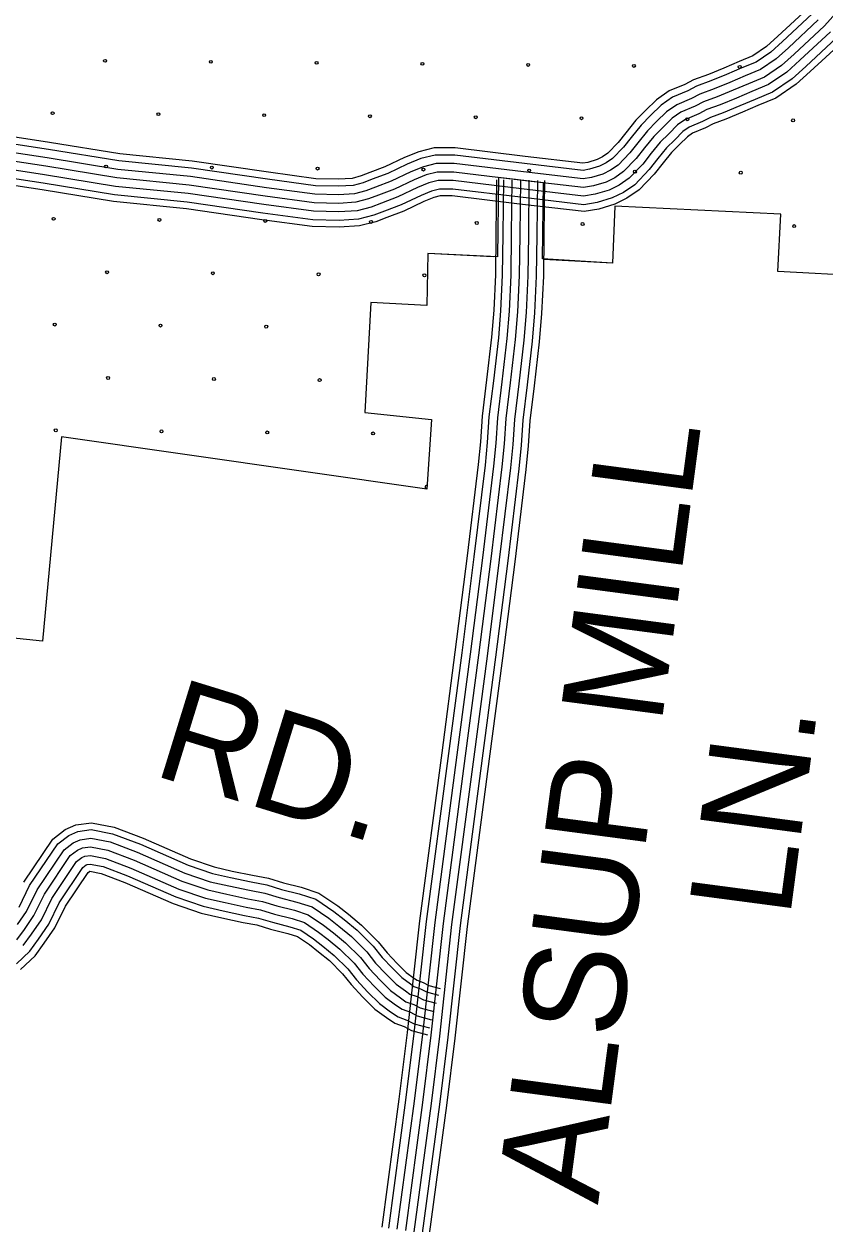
# Model space of a CAD drawing. Extents: x 1788175 to 1969470, y 584502 to 738744.
# Drawn here: x 1865863 to 1868774, y 612098 to 616463 of the extents above; entities that cross this region are included whole.
import ezdxf

# ---------------------------------------------------------------- set-up
doc = ezdxf.new("R2010")
doc.units = 0
for name, color, linetype in [('DESIGN - EROSION CONTROL - Devices', 7, 'Continuous'), ('DESIGN - ROW - Right-of-Way and Easement Labels', 7, 'Continuous'), ('DESIGN - SCRATCH - User 1', 7, 'Continuous'), ('SURVEY - DRAINAGE - Bridges', 7, 'Continuous'), ('SURVEY - TRANSPORTATION - Roads', 7, 'Continuous')]:
    doc.layers.add(name, color=color, linetype=linetype)

msp = doc.modelspace()

# ---------------------------------------------------------------- linework, layer by layer
at = {"layer": 'DESIGN - EROSION CONTROL - Devices'}
for centre in [(1866157, 616328.7), (1866541.6, 616324.9), (1866926.1, 616321.2), (1867310.7, 616317.5), (1867695.2, 616313.7), (1868079.8, 616310), (1868464.3, 616306.3), (1865966.6, 616138.3), (1866351.1, 616134.5), (1866735.7, 616130.8), (1867120.2, 616127.1), (1867504.8, 616123.3), (1867889.4, 616119.6), (1868273.9, 616115.9), (1868658.5, 616112.1), (1866160.7, 615944.1), (1866545.3, 615940.4), (1866929.8, 615936.6), (1867314.4, 615932.9), (1867698.9, 615929.2), (1868083.5, 615925.4), (1868468.1, 615921.7), (1865970.3, 615753.7), (1866354.9, 615750), (1866739.4, 615746.2), (1867124, 615742.5), (1867508.5, 615738.8), (1867893.1, 615735), (1868662.2, 615727.6), (1866164.5, 615559.6), (1866549, 615555.8), (1866933.6, 615552.1), (1867318.1, 615548.4), (1865974.1, 615369.1), (1866358.6, 615365.4), (1866743.2, 615361.7), (1866168.2, 615175), (1866552.8, 615171.3), (1866937.3, 615167.5), (1865977.8, 614984.6), (1866362.3, 614980.9), (1866746.9, 614977.1), (1867131.4, 614973.4)]:
    msp.add_circle(centre, 5.28, dxfattribs=at)
msp.add_arc((1867325.6, 614779.3), 5.28, 67.9726, 283.9713, dxfattribs=at)
at = {"layer": 'DESIGN - SCRATCH - User 1'}
for points in [[(1872903.7, 621514.6), (1872777.8, 620288.8), (1872506, 620299), (1872463.5, 619866.8), (1870293.6, 620106.3), (1870081.7, 620100.4), (1868627.2, 620331.5), (1868400.8, 618200.5), (1869279.9, 618075.9), (1869233.2, 617459.6), (1869122.5, 616787.3), (1868919, 615545.5), (1868602.4, 615561.9)], [(1868602.4, 615561.9), (1868614.2, 615771.1), (1868010.3, 615800.3), (1868001.9, 615593.1), (1867747.7, 615608.6), (1867751.1, 615884.8), (1867586.9, 615904.4), (1867583.6, 615615.4), (1867330.2, 615627.6), (1867326.6, 615438.4), (1867123.1, 615449.1), (1867101.7, 615049.2), (1867344.5, 615024.2), (1867326.6, 614770.8), (1865998.7, 614960.4)], [(1865998.7, 614960.4), (1865929.9, 614218), (1864202.7, 614397.7), (1864131.3, 613676.5), (1863978.1, 613693.5)]]:
    msp.add_lwpolyline(points, dxfattribs=at)
at = {"layer": 'SURVEY - DRAINAGE - Bridges'}
for points in [[(1872903.3, 621496.6), (1872777.8, 620288.8), (1872506, 620299), (1872463.5, 619866.8), (1870293.6, 620106.3), (1870081.7, 620100.4), (1868627.2, 620331.5), (1868400.8, 618200.5), (1869279.9, 618075.9), (1869233.2, 617459.6), (1869122.5, 616787.3), (1868919, 615545.5), (1868602.4, 615561.9)], [(1868602.4, 615561.9), (1868614.2, 615771.1), (1868010.3, 615800.3), (1868001.9, 615593.1), (1867750.8, 615605.9)], [(1867568.5, 615615.3), (1867330.2, 615627.6), (1867326.6, 615438.4), (1867123.1, 615449.1), (1867101.7, 615049.2), (1867344.5, 615024.2), (1867326.6, 614770.8), (1865998.7, 614960.4), (1865929.9, 614218), (1864202.7, 614397.7), (1864131.3, 613676.5), (1863987.9, 613692.2)]]:
    msp.add_lwpolyline(points, dxfattribs=at)
at = {"layer": 'SURVEY - TRANSPORTATION - Roads'}
for points in [[(1868970.4, 616677.4), (1868772.3, 616455.4), (1868662.3, 616353.4), (1868616.3, 616311.4), (1868554.3, 616269.4), (1868496.3, 616245.4), (1868440.3, 616221.5), (1868382.3, 616197.5), (1868332.3, 616179.5), (1868302.4, 616163.5), (1868250.4, 616141.6), (1868218.4, 616119.6), (1868184.4, 616085.6), (1868152.3, 616053.6), (1868118.3, 616011.6), (1868088.3, 615973.6), (1868042.3, 615925.6), (1868010.3, 615903.6), (1867978.3, 615887.6), (1867932.3, 615873.6), (1867896.3, 615867.6), (1867674.5, 615893.8), (1867424.8, 615924), (1867364.8, 615924), (1867324.8, 615914), (1867280.8, 615896.1), (1867208.9, 615862.1), (1867150.9, 615840.1), (1867114.9, 615826.1), (1867068.9, 615814.1), (1867007, 615810.2), (1866917, 615812.2), (1866739.2, 615836.4), (1866463.5, 615876.6), (1866199.7, 615902.8), (1865942, 615944.9), (1865492.4, 616013.3)], [(1868970.4, 616677.4), (1868772.3, 616455.4), (1868662.3, 616353.4), (1868616.3, 616311.4), (1868554.3, 616269.4), (1868496.3, 616245.4), (1868440.3, 616221.5), (1868382.3, 616197.5), (1868332.3, 616179.5), (1868302.4, 616163.5), (1868250.4, 616141.6), (1868218.4, 616119.6), (1868184.4, 616085.6), (1868152.3, 616053.6), (1868118.3, 616011.6), (1868088.3, 615973.6), (1868042.3, 615925.6), (1868010.3, 615903.6), (1867978.3, 615887.6), (1867932.3, 615873.6), (1867896.3, 615867.6), (1867674.5, 615893.8), (1867424.8, 615924), (1867364.8, 615924), (1867324.8, 615914), (1867280.8, 615896.1), (1867208.9, 615862.1), (1867150.9, 615840.1), (1867114.9, 615826.1), (1867068.9, 615814.1), (1867007, 615810.2), (1866917, 615812.2), (1866739.2, 615836.4), (1866463.5, 615876.6), (1866199.7, 615902.8), (1865942, 615944.9), (1865492.4, 616013.3)], [(1868709.7, 616516.9), (1868602.9, 616418), (1868561.8, 616380.5), (1868512.5, 616347.1), (1868462.3, 616326.3), (1868406.3, 616302.3), (1868350.7, 616279.3), (1868296.7, 616259.9), (1868264.6, 616242.8), (1868208, 616218.9), (1868162, 616187.3), (1868122.3, 616147.6), (1868087.1, 616112.4), (1868049.8, 616066.4), (1868022.1, 616031.2), (1867985.2, 615992.8), (1867965.6, 615979.3), (1867945.7, 615969.4), (1867912.3, 615959.2), (1867894.2, 615956.2), (1867684.9, 615980.9), (1867430.1, 616011.7), (1867354, 616011.7), (1867297.5, 615997.6), (1867245.5, 615976.4), (1867174.5, 615942.9), (1867119.5, 615922), (1867087.9, 615909.7), (1867054.9, 615901.1), (1867005.2, 615898), (1866924, 615899.8), (1866751.4, 615923.2), (1866474.1, 615963.7), (1866211.1, 615989.8), (1865955.6, 616031.6), (1865505, 616100.1)], [(1868750.2, 616477.1), (1868641.3, 616376.2), (1868597, 616335.8), (1868539.5, 616296.9), (1868484.3, 616274), (1868428.3, 616250), (1868371.2, 616226.4), (1868319.7, 616207.9), (1868289, 616191.5), (1868235.4, 616168.9), (1868198.5, 616143.5), (1868162.4, 616107.5), (1868129.3, 616074.3), (1868094.1, 616030.9), (1868064.9, 615994), (1868022.1, 615949.3), (1867994.5, 615930.3), (1867966.8, 615916.5), (1867925.2, 615903.9), (1867895.6, 615898.9), (1867678.2, 615924.6), (1867426.6, 615955), (1867361, 615955), (1867315.2, 615943.6), (1867268.4, 615924.4), (1867196.7, 615890.6), (1867139.8, 615869), (1867105.3, 615855.7), (1867064, 615844.9), (1867006.3, 615841.2), (1866919.5, 615843.2), (1866743.5, 615867.1), (1866467.2, 615907.3), (1866203.8, 615933.5), (1865946.8, 615975.6), (1865496.9, 616044)], [(1868728, 616498.9), (1868620.3, 616399), (1868577.8, 616360.2), (1868524.7, 616324.3), (1868472.2, 616302.6), (1868416.3, 616278.6), (1868360, 616255.3), (1868307.1, 616236.3), (1868275.6, 616219.6), (1868220.4, 616196.2), (1868178.6, 616167.4), (1868140.5, 616129.4), (1868106.2, 616095.1), (1868069.9, 616050.3), (1868041.5, 616014.3), (1868001.9, 615973.1), (1867978.7, 615957.1), (1867955.2, 615945.4), (1867918.1, 615934.1), (1867894.8, 615930.2), (1867681.9, 615955.4), (1867428.5, 615986), (1867357.2, 615986), (1867305.5, 615973.1), (1867255.9, 615952.8), (1867184.6, 615919.2), (1867128.7, 615898), (1867095.8, 615885.2), (1867059, 615875.6), (1867005.7, 615872.2), (1866921.9, 615874.2), (1866747.8, 615897.8), (1866471, 615938.1), (1866207.8, 615964.3), (1865951.6, 616006.2), (1865501.3, 616074.6)], [(1868794.5, 616433.6), (1868683.3, 616330.6), (1868635.5, 616287), (1868569, 616242), (1868508.3, 616216.9), (1868452.3, 616192.9), (1868393.5, 616168.6), (1868344.9, 616151.1), (1868315.7, 616135.5), (1868265.3, 616114.2), (1868238.3, 616095.6), (1868206.3, 616063.6), (1868175.4, 616032.8), (1868142.5, 615992.2), (1868111.7, 615953.2), (1868062.4, 615901.8), (1868026.1, 615876.8), (1867989.8, 615858.7), (1867939.4, 615843.4), (1867897.1, 615836.3), (1867670.8, 615863), (1867422.9, 615893), (1867368.6, 615893), (1867334.5, 615884.5), (1867293.3, 615867.7), (1867221, 615833.5), (1867162, 615811.2), (1867124.4, 615796.6), (1867073.9, 615783.4), (1867007.6, 615779.2), (1866914.6, 615781.3), (1866734.9, 615805.7), (1866459.7, 615845.8), (1866195.7, 615872), (1865937.1, 615914.3), (1865488, 615982.6)], [(1868834.3, 616394.6), (1868721, 616289.6), (1868670.1, 616243.1), (1868595.6, 616192.7), (1868529.9, 616165.5), (1868474, 616141.5), (1868413.6, 616116.6), (1868367.6, 616100), (1868339.7, 616085.2), (1868292.2, 616065.1), (1868274, 616052.6), (1868245.7, 616024.2), (1868216.9, 615995.4), (1868186, 615957.4), (1868153.8, 615916.6), (1868098.7, 615859.1), (1868054.4, 615828.7), (1868010.5, 615806.8), (1867952.1, 615789), (1867898.4, 615780.1), (1867664.2, 615807.7), (1867419.5, 615837.3), (1867375.4, 615837.3), (1867351.9, 615831.4), (1867315.8, 615816.7), (1867242.8, 615782.2), (1867181.9, 615759.1), (1867141.6, 615743.5), (1867082.7, 615728.1), (1867008.7, 615723.4), (1866910.2, 615725.7), (1866727.1, 615750.5), (1866452.9, 615790.5), (1866188.4, 615816.7), (1865928.5, 615859.3), (1865480, 615927.4)], [(1868816.6, 616411.9), (1868704.3, 616307.8), (1868654.8, 616262.6), (1868583.8, 616214.5), (1868520.3, 616188.3), (1868464.4, 616164.3), (1868404.7, 616139.6), (1868357.6, 616122.7), (1868329.1, 616107.5), (1868280.3, 616086.9), (1868258.2, 616071.7), (1868228.2, 616041.7), (1868198.5, 616012), (1868166.7, 615972.8), (1868135.1, 615932.8), (1868082.6, 615878.1), (1868041.8, 615850), (1868001.3, 615829.8), (1867946.5, 615813.1), (1867897.8, 615805), (1867667.2, 615832.2), (1867421, 615862), (1867372.4, 615862), (1867344.2, 615855), (1867305.8, 615839.3), (1867233.1, 615805), (1867173.1, 615782.2), (1867134, 615767), (1867078.8, 615752.7), (1867008.2, 615748.1), (1866912.1, 615750.3), (1866730.6, 615775), (1866455.9, 615815), (1866191.6, 615841.3), (1865932.3, 615883.7), (1865483.5, 615951.9)], [(1867164.4, 612086.6), (1867226.7, 612551.4), (1867256.9, 612794.4), (1867301.4, 613201), (1867382.2, 613812.2), (1867430.5, 614178.1), (1867474.9, 614527.8), (1867515.1, 614860.7), (1867523, 614942.4), (1867529.2, 615035.6), (1867545.6, 615167.7), (1867563.5, 615324), (1867571.4, 615421.1), (1867577.4, 615550.3), (1867579.6, 615696.8), (1867581.8, 615895.5)], [(1867188.9, 612083.1), (1867251.2, 612548.2), (1867281.4, 612791.6), (1867325.9, 613198), (1867406.7, 613809), (1867455.1, 614174.9), (1867499.4, 614524.8), (1867539.7, 614858), (1867547.6, 614940.4), (1867553.8, 615033.3), (1867570.1, 615164.8), (1867588.1, 615321.6), (1867596.1, 615419.5), (1867602.1, 615549.5), (1867604.3, 615696.5), (1867606.5, 615895.2)], [(1867219.5, 612078.6), (1867282, 612544.2), (1867312.2, 612788), (1867356.7, 613194.3), (1867437.4, 613804.9), (1867485.8, 614171), (1867530.2, 614521), (1867570.5, 614854.6), (1867578.5, 614937.8), (1867584.6, 615030.3), (1867600.9, 615161.1), (1867619, 615318.5), (1867627, 615417.5), (1867633.1, 615548.6), (1867635.3, 615696.1), (1867637.5, 615894.9)], [(1867250.2, 612074.1), (1867312.7, 612540.3), (1867343, 612784.4), (1867387.5, 613190.6), (1867468.1, 613800.8), (1867516.5, 614167), (1867560.9, 614517.1), (1867601.3, 614851.3), (1867609.4, 614935.3), (1867615.5, 615027.4), (1867631.7, 615157.4), (1867649.8, 615315.5), (1867658, 615415.6), (1867664.1, 615547.6), (1867666.3, 615695.7), (1867668.5, 615894.5)], [(1867250.2, 612074.1), (1867312.7, 612540.3), (1867343, 612784.4), (1867387.5, 613190.6), (1867468.1, 613800.8), (1867516.5, 614167), (1867560.9, 614517.1), (1867601.3, 614851.3), (1867609.4, 614935.3), (1867615.5, 615027.4), (1867631.7, 615157.4), (1867649.8, 615315.5), (1867658, 615415.6), (1867664.1, 615547.6), (1867666.3, 615695.7), (1867668.5, 615894.5)], [(1867280.9, 612069.6), (1867343.5, 612536.3), (1867373.8, 612780.8), (1867418.2, 613186.8), (1867498.9, 613796.8), (1867547.3, 614163), (1867591.7, 614513.3), (1867632.1, 614848), (1867640.3, 614932.8), (1867646.4, 615024.4), (1867662.4, 615153.8), (1867680.7, 615312.5), (1867688.9, 615413.6), (1867695.1, 615546.7), (1867697.3, 615695.3), (1867699.5, 615894.2)], [(1867311.6, 612065.1), (1867374.2, 612532.3), (1867404.6, 612777.2), (1867449, 613183.1), (1867529.6, 613792.7), (1867578, 614159), (1867622.5, 614509.5), (1867663, 614844.6), (1867671.2, 614930.3), (1867677.3, 615021.5), (1867693.2, 615150.1), (1867711.6, 615309.5), (1867719.8, 615411.6), (1867726.1, 615545.7), (1867728.3, 615694.9), (1867730.5, 615893.9)], [(1867337, 612061.4), (1867399.7, 612529), (1867430.1, 612774.2), (1867474.6, 613180), (1867555.1, 613789.3), (1867603.5, 614155.7), (1867648, 614506.4), (1867688.5, 614841.8), (1867696.8, 614928.2), (1867702.9, 615019.1), (1867718.8, 615147), (1867737.1, 615306.9), (1867745.5, 615410), (1867751.8, 615544.9), (1867754, 615694.6), (1867756.2, 615893.6)], [(1865861.4, 613341), (1865966.8, 613497.7), (1866012.2, 613532.6), (1866051.1, 613549.9), (1866107.5, 613557.4), (1866190.5, 613541.2), (1866295.3, 613501.8), (1866467.9, 613426.1), (1866554.1, 613396.7), (1866618.9, 613381.8), (1866693, 613366.1), (1866750.9, 613355.4), (1866805.4, 613338.5), (1866869.8, 613322.4), (1866934.3, 613301.6), (1867002.9, 613254.9), (1867041.9, 613224.5), (1867090, 613185.1), (1867150.4, 613124.5), (1867182.9, 613083.6), (1867219.6, 613045.1), (1867251.8, 613012.7), (1867281.6, 612991.1), (1867291.5, 612984.2), (1867313.4, 612976.3), (1867334.4, 612965.8), (1867375.4, 612954.6)], [(1865839.3, 613187.5), (1865871.8, 613235.1), (1865909.8, 613313.1), (1866007.9, 613459.1), (1866040.9, 613484.4), (1866066.3, 613495.7), (1866105.8, 613500.9), (1866175.2, 613487.4), (1866274.3, 613450.1), (1866447.7, 613374.2), (1866538.8, 613343), (1866606.9, 613327.4), (1866682.2, 613311.5), (1866737.5, 613301.2), (1866790.4, 613284.9), (1866854.5, 613268.8), (1866909.6, 613251), (1866970.1, 613209.9), (1867007.1, 613181), (1867052.5, 613143.7), (1867108.7, 613087.4), (1867140.9, 613047), (1867179.6, 613006.2), (1867215.5, 612970.2), (1867249.3, 612945.8), (1867265.6, 612934.3), (1867291.4, 612925), (1867314.3, 612913.5), (1867360.7, 612900.8)], [(1865844.9, 613250.7), (1865882.9, 613328.6), (1865985, 613480.5), (1866024.9, 613511.2), (1866057.8, 613525.8), (1866106.7, 613532.3), (1866183.7, 613517.4), (1866286, 613478.9), (1866458.9, 613403.1), (1866547.3, 613372.9), (1866613.6, 613357.7), (1866688.2, 613341.9), (1866744.9, 613331.3), (1866798.7, 613314.7), (1866863, 613298.6), (1866923.4, 613279.2), (1866988.4, 613235), (1867026.5, 613205.2), (1867073.4, 613166.7), (1867131.9, 613108), (1867164.3, 613067.4), (1867201.8, 613027.8), (1867235.7, 612993.9), (1867267.3, 612971), (1867280, 612962), (1867303.6, 612953.6), (1867325.5, 612942.6), (1867368.9, 612930.7)], [(1865836.6, 613131.5), (1865864.6, 613169.5), (1865898.7, 613219.5), (1865936.7, 613297.6), (1866030.8, 613437.6), (1866056.8, 613457.6), (1866074.8, 613465.6), (1866104.8, 613469.5), (1866166.8, 613457.5), (1866262.6, 613421.4), (1866436.4, 613345.3), (1866530.3, 613313.2), (1866600.2, 613297.1), (1866676.1, 613281.1), (1866730.1, 613271), (1866782, 613255), (1866846, 613238.9), (1866895.9, 613222.9), (1866951.8, 613184.8), (1866987.7, 613156.8), (1867031.7, 613120.8), (1867085.6, 613066.7), (1867117.5, 613026.7), (1867157.4, 612984.6), (1867195.3, 612946.6), (1867231.3, 612920.5), (1867251.2, 612906.5), (1867279.2, 612896.5), (1867303.2, 612884.5), (1867352.5, 612870.9)], [(1865836.6, 613131.5), (1865864.6, 613169.5), (1865898.7, 613219.5), (1865936.7, 613297.6), (1866030.8, 613437.6), (1866056.8, 613457.6), (1866074.8, 613465.6), (1866104.8, 613469.5), (1866166.8, 613457.5), (1866262.6, 613421.4), (1866436.4, 613345.3), (1866530.3, 613313.2), (1866600.2, 613297.1), (1866676.1, 613281.1), (1866730.1, 613271), (1866782, 613255), (1866846, 613238.9), (1866895.9, 613222.9), (1866951.8, 613184.8), (1866987.7, 613156.8), (1867031.7, 613120.8), (1867085.6, 613066.7), (1867117.5, 613026.7), (1867157.4, 612984.6), (1867195.3, 612946.6), (1867231.3, 612920.5), (1867251.2, 612906.5), (1867279.2, 612896.5), (1867303.2, 612884.5), (1867352.5, 612870.9)], [(1865859.9, 613110.9), (1865889.9, 613151.6), (1865925.6, 613203.9), (1865963.7, 613282), (1866053.8, 613416.1), (1866072.8, 613430.7), (1866083.3, 613435.4), (1866103.9, 613438.1), (1866158.3, 613427.6), (1866250.9, 613392.7), (1866425.2, 613316.3), (1866521.8, 613283.3), (1866593.5, 613266.9), (1866670.1, 613250.7), (1866722.6, 613240.9), (1866773.7, 613225.1), (1866837.4, 613209.1), (1866882.2, 613194.8), (1866933.5, 613159.8), (1866968.4, 613132.6), (1867010.8, 613097.8), (1867062.4, 613046), (1867094.1, 613006.3), (1867135.2, 612963), (1867175.1, 612922.9), (1867213.3, 612895.3), (1867236.8, 612878.7), (1867267, 612867.9), (1867292, 612855.4), (1867344.3, 612841)], [(1865835.1, 613044.7), (1865883.3, 613090.3), (1865915.2, 613133.7), (1865952.5, 613188.3), (1865990.6, 613266.5), (1866076.7, 613394.6), (1866088.8, 613403.9), (1866091.9, 613405.3), (1866102.9, 613406.7), (1866149.8, 613397.6), (1866239.3, 613364), (1866413.9, 613287.4), (1866513.3, 613253.5), (1866586.9, 613236.6), (1866664.1, 613220.3), (1866715.2, 613210.7), (1866765.3, 613195.3), (1866828.9, 613179.3), (1866868.4, 613166.6), (1866915.2, 613134.7), (1866949, 613108.4), (1866989.9, 613074.8), (1867039.2, 613025.4), (1867070.7, 612985.9), (1867113, 612941.4), (1867154.9, 612899.3), (1867195.2, 612870.1), (1867222.4, 612851), (1867254.7, 612839.4), (1867280.8, 612826.3), (1867336.1, 612811.1)], [(1865850.2, 613023.6), (1865902.6, 613073.2), (1865936.2, 613118.8), (1865974.8, 613175.4), (1866012.9, 613253.7), (1866095.7, 613376.8), (1866100.5, 613380.5), (1866102.2, 613380.7), (1866142.8, 613372.8), (1866229.6, 613340.1), (1866404.6, 613263.4), (1866506.2, 613228.7), (1866581.3, 613211.5), (1866659, 613195), (1866709, 613185.7), (1866758.4, 613170.5), (1866821.8, 613154.6), (1866857, 613143.3), (1866900.1, 613113.9), (1866932.9, 613088.3), (1866972.6, 613055.7), (1867020, 613008.2), (1867051.3, 612969), (1867094.5, 612923.4), (1867138.2, 612879.7), (1867180.3, 612849.1), (1867210.5, 612827.9), (1867244.6, 612815.7), (1867271.6, 612802.2), (1867329.3, 612786.3)]]:
    msp.add_lwpolyline(points, dxfattribs=at)

# ---------------------------------------------------------------- texts
at = {"layer": 'DESIGN - ROW - Right-of-Way and Easement Labels'}
for s, rotation, p in [('ALSUP MILL', 82.4688, (1867948.9, 612165.9)), ('RD.', 342.8353, (1866323.6, 613733.2)), ('LN.', 82.4688, (1868646.4, 613206.9))]:
    msp.add_text(s, height=370, rotation=rotation, dxfattribs=at).set_placement(p)

doc.saveas('drawing.dxf')
